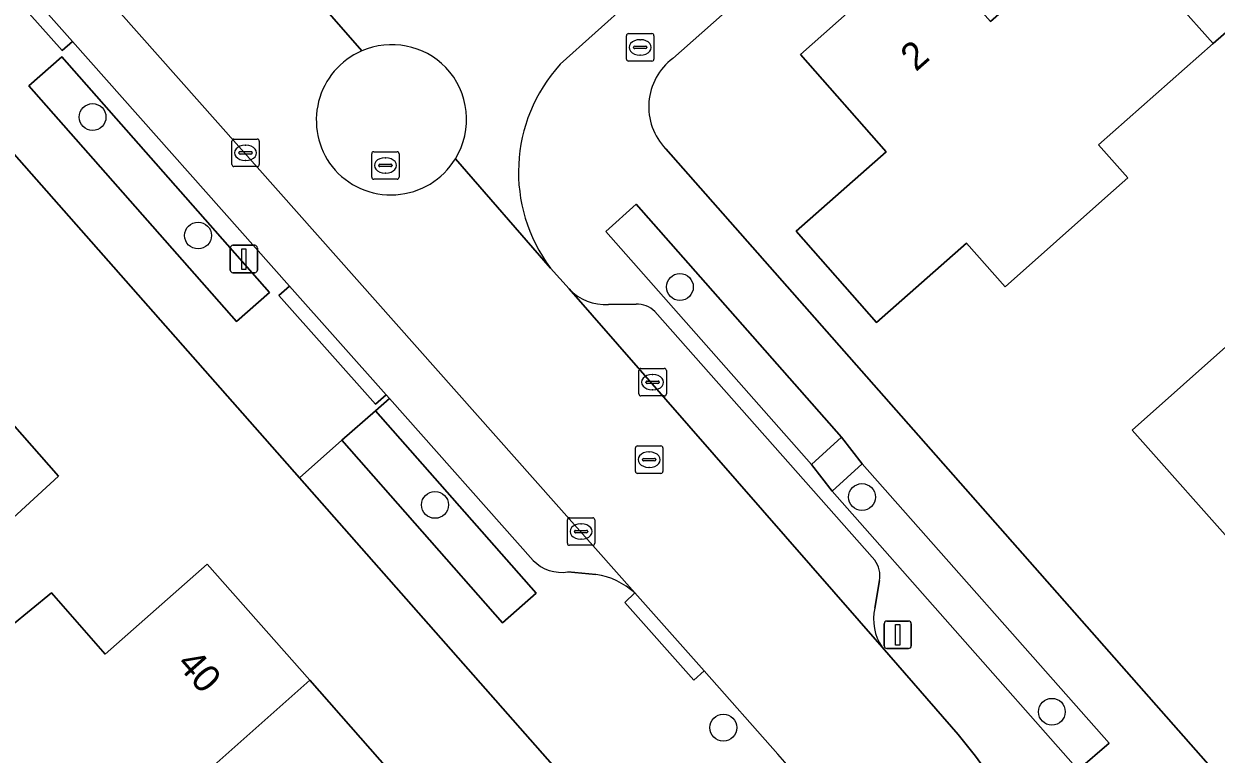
# Model space of a CAD drawing. Extents: x 157320 to 158835, y 386650 to 388491.
# Drawn here: x 157694.36 to 157737.78, y 387887.92 to 387914.5 of the extents above; entities that cross this region are included whole.
import ezdxf

# ---------------------------------------------------------------- set-up
doc = ezdxf.new("R2010")
doc.units = 0
for name, color, linetype in [('IMGEO_Boom', 7, 'Continuous'), ('IMGEO_Brandkraan', 7, 'Continuous'), ('IMGEO_Erf', 7, 'Continuous'), ('IMGEO_Groenvoorziening', 7, 'Continuous'), ('IMGEO_Kolk', 7, 'Continuous'), ('IMGEO_Lichtmast', 7, 'Continuous'), ('IMGEO_Pand', 7, 'Continuous'), ('IMGEO_Pand_nummerreeks', 7, 'Continuous'), ('IMGEO_Parkeervlak_open', 7, 'Continuous'), ('IMGEO_Rijbaan_lokaal_open', 7, 'Continuous'), ('IMGEO_Rioolput', 7, 'Continuous'), ('IMGEO_Voetpad_open', 7, 'Continuous')]:
    doc.layers.add(name, color=color, linetype=linetype)

msp = doc.modelspace()

# ---------------------------------------------------------------- linework, layer by layer
at = {"layer": 'IMGEO_Boom'}
for centre in [(157696.86, 387911.109), (157700.702, 387906.799), (157718.249, 387904.926), (157724.882, 387897.278), (157709.33, 387896.994), (157731.796, 387889.463), (157719.832, 387888.885)]:
    msp.add_circle(centre, 0.489, dxfattribs=at)
at = {"layer": 'IMGEO_Brandkraan'}
for p, q in [((157716.304, 387913.22), (157716.304, 387914.072)), ((157716.379, 387914.146), (157717.231, 387914.146)), ((157717.305, 387914.072), (157717.305, 387913.22)), ((157716.563, 387913.64), (157716.563, 387913.652)), ((157717.001, 387913.603), (157716.603, 387913.603)), ((157716.606, 387913.689), (157717.004, 387913.689)), ((157716.792, 387913.926), (157716.817, 387913.926)), ((157717.047, 387913.652), (157717.047, 387913.64)), ((157716.815, 387913.366), (157716.79, 387913.366)), ((157717.231, 387913.146), (157716.379, 387913.146))]:
    msp.add_line(p, q, dxfattribs=at)
for points in [[(157716.304, 387913.22), (157716.304, 387914.072)], [(157716.379, 387914.146), (157717.231, 387914.146)], [(157717.305, 387914.072), (157717.305, 387913.22)], [(157717.231, 387913.146), (157716.379, 387913.146)]]:
    msp.add_lwpolyline(points, dxfattribs=at)
for centre, radius, start, end in [((157716.381, 387914.07), 0.0765, 91.552, 178.448), ((157716.381, 387914.07), 0.0765, 91.552, 178.448), ((157717.229, 387914.07), 0.0765, 1.552, 88.448), ((157717.229, 387914.07), 0.0765, 1.552, 88.448), ((157716.603, 387913.649), 0.0403, 85.8775, 175.7526), ((157716.6, 387913.639), 0.0366, 178.938, 274.7102), ((157717.004, 387913.646), 0.043, 264.8664, 352.4533), ((157717.008, 387913.651), 0.0386, 1.7309, 96.639), ((157716.381, 387913.222), 0.0765, 181.552, 268.448), ((157716.381, 387913.222), 0.0765, 181.552, 268.448), ((157717.229, 387913.222), 0.0765, 271.552, 358.448), ((157717.229, 387913.222), 0.0765, 271.552, 358.448)]:
    msp.add_arc(centre, radius, start, end, dxfattribs=at)
for centre, major_axis, ratio, start_param, end_param in [((157716.791, 387913.646), (-0.387, 0.002), 0.722429, 4.712389, 7.853982), ((157716.816, 387913.646), (-0.39, 0.002), 0.717154, 1.570796, 4.712389)]:
    msp.add_ellipse(centre, major_axis=major_axis, ratio=ratio, start_param=start_param, end_param=end_param, dxfattribs=at)
at = {"layer": 'IMGEO_Erf'}
for points in [[(157774.71, 388003.535), (157775.241, 387999.465), (157785.141, 387923.554), (157785.22, 387917.69), (157779.859, 387917.69), (157779.859, 387921.796), (157765.27, 387908.887), (157758.341, 387909.006), (157748.065, 387920.822), (157744.463, 387924.81), (157738.505, 387931.409), (157717.988, 387913.247)], [(157716.503, 387884.256), (157704.396, 387897.98), (157672.756, 387933.844)], [(157717.732, 387909.956), (157738.304, 387886.632)], [(157691.91, 387902.25), (157695.62, 387898.04), (157691.996, 387894.728)], [(157693.886, 387892.584), (157695.365, 387893.787), (157697.324, 387891.565), (157701.038, 387894.839), (157704.767, 387890.609), (157708.463, 387886.416), (157704.682, 387883.083), (157707.661, 387879.665), (157708.664, 387875.331), (157714.105, 387876.591), (157715.38, 387871.087), (157716.636, 387865.665)]]:
    msp.add_lwpolyline(points, dxfattribs=at)
for points in [[(157743.79, 387924.212), (157747.36, 387920.2), (157742.873, 387916.239), (157740.596, 387914.228), (157739.536, 387915.429), (157737.672, 387913.783), (157733.5, 387910.1), (157734.56, 387908.9), (157733.835, 387908.255), (157730.1, 387904.93), (157728.693, 387906.525), (157725.414, 387903.634), (157722.487, 387906.954), (157725.766, 387909.846), (157722.64, 387913.39), (157727.11, 387917.36), (157729.561, 387914.586), (157733.704, 387918.246), (157737.84, 387921.9), (157735.37, 387924.67), (157739.86, 387928.63), (157743.183, 387924.894)], [(157749.71, 387897.43), (157748.968, 387896.771), (157745.23, 387893.45), (157741.46, 387897.7), (157738.69, 387895.25), (157734.72, 387899.71), (157738.455, 387903.035), (157743.158, 387907.222), (157747.122, 387902.756), (157745.925, 387901.694)]]:
    msp.add_lwpolyline(points, close=True, dxfattribs=at)
msp.add_arc((157719.328, 387911.487), 2.212, 127.2972, 223.8069, dxfattribs=at)
at = {"layer": 'IMGEO_Groenvoorziening'}
for points in [[(157702.107, 387903.665), (157703.308, 387904.724), (157695.746, 387913.303), (157694.544, 387912.245)], [(157723.047, 387898.468), (157724.139, 387899.453), (157716.66, 387907.937), (157715.552, 387906.941)], [(157711.795, 387892.706), (157713.016, 387893.781), (157707.164, 387900.421), (157705.943, 387899.345)], [(157732.751, 387887.347), (157733.887, 387888.319), (157724.894, 387898.493), (157723.799, 387897.491)]]:
    msp.add_lwpolyline(points, close=True, dxfattribs=at)
at = {"layer": 'IMGEO_Kolk'}
for p, q in [((157701.932, 387909.382), (157701.932, 387910.234)), ((157702.007, 387910.308), (157702.859, 387910.308)), ((157702.933, 387910.234), (157702.933, 387909.382)), ((157702.191, 387909.802), (157702.191, 387909.814)), ((157702.629, 387909.765), (157702.231, 387909.765)), ((157702.234, 387909.851), (157702.632, 387909.851)), ((157702.42, 387910.088), (157702.445, 387910.088)), ((157702.675, 387909.814), (157702.675, 387909.802)), ((157702.859, 387909.308), (157702.007, 387909.308)), ((157702.443, 387909.528), (157702.418, 387909.528)), ((157716.756, 387901.033), (157716.756, 387901.885)), ((157716.831, 387901.959), (157717.683, 387901.959)), ((157717.757, 387901.885), (157717.757, 387901.033)), ((157717.015, 387901.453), (157717.015, 387901.465)), ((157717.058, 387901.502), (157717.456, 387901.502)), ((157717.244, 387901.739), (157717.269, 387901.739)), ((157717.499, 387901.465), (157717.499, 387901.453)), ((157717.453, 387901.416), (157717.055, 387901.416)), ((157717.267, 387901.179), (157717.242, 387901.179)), ((157717.683, 387900.959), (157716.831, 387900.959)), ((157714.151, 387895.597), (157714.151, 387896.449)), ((157714.226, 387896.523), (157715.078, 387896.523)), ((157714.639, 387896.303), (157714.664, 387896.303)), ((157715.152, 387896.449), (157715.152, 387895.597)), ((157714.41, 387896.017), (157714.41, 387896.029)), ((157714.848, 387895.98), (157714.45, 387895.98)), ((157714.453, 387896.066), (157714.851, 387896.066)), ((157714.894, 387896.029), (157714.894, 387896.017)), ((157715.078, 387895.523), (157714.226, 387895.523)), ((157714.662, 387895.743), (157714.637, 387895.743))]:
    msp.add_line(p, q, dxfattribs=at)
for points in [[(157701.932, 387909.382), (157701.932, 387910.234)], [(157702.007, 387910.308), (157702.859, 387910.308)], [(157702.933, 387910.234), (157702.933, 387909.382)], [(157702.859, 387909.308), (157702.007, 387909.308)], [(157716.756, 387901.033), (157716.756, 387901.885)], [(157716.831, 387901.959), (157717.683, 387901.959)], [(157717.757, 387901.885), (157717.757, 387901.033)], [(157717.683, 387900.959), (157716.831, 387900.959)], [(157714.151, 387895.597), (157714.151, 387896.449)], [(157714.226, 387896.523), (157715.078, 387896.523)], [(157715.152, 387896.449), (157715.152, 387895.597)], [(157715.078, 387895.523), (157714.226, 387895.523)]]:
    msp.add_lwpolyline(points, dxfattribs=at)
for centre, radius, start, end in [((157702.009, 387910.232), 0.0765, 91.552, 178.448), ((157702.009, 387910.232), 0.0765, 91.552, 178.448), ((157702.857, 387910.232), 0.0765, 1.552, 88.448), ((157702.857, 387910.232), 0.0765, 1.552, 88.448), ((157702.231, 387909.811), 0.0403, 85.8775, 175.7526), ((157702.228, 387909.801), 0.0366, 178.938, 274.7102), ((157702.632, 387909.808), 0.043, 264.8664, 352.4533), ((157702.636, 387909.813), 0.0386, 1.7309, 96.639), ((157702.009, 387909.384), 0.0765, 181.552, 268.448), ((157702.009, 387909.384), 0.0765, 181.552, 268.448), ((157702.857, 387909.384), 0.0765, 271.552, 358.448), ((157702.857, 387909.384), 0.0765, 271.552, 358.448), ((157716.833, 387901.883), 0.0765, 91.552, 178.448), ((157716.833, 387901.883), 0.0765, 91.552, 178.448), ((157717.681, 387901.883), 0.0765, 1.552, 88.448), ((157717.681, 387901.883), 0.0765, 1.552, 88.448), ((157717.055, 387901.462), 0.0403, 85.8775, 175.7526), ((157717.052, 387901.452), 0.0366, 178.938, 274.7102), ((157717.456, 387901.459), 0.043, 264.8664, 352.4533), ((157717.46, 387901.464), 0.0386, 1.7309, 96.639), ((157716.833, 387901.035), 0.0765, 181.552, 268.448), ((157716.833, 387901.035), 0.0765, 181.552, 268.448), ((157717.681, 387901.035), 0.0765, 271.552, 358.448), ((157717.681, 387901.035), 0.0765, 271.552, 358.448), ((157714.228, 387896.447), 0.0765, 91.552, 178.448), ((157714.228, 387896.447), 0.0765, 91.552, 178.448), ((157715.076, 387896.447), 0.0765, 1.552, 88.448), ((157715.076, 387896.447), 0.0765, 1.552, 88.448), ((157714.45, 387896.026), 0.0403, 85.8775, 175.7526), ((157714.447, 387896.016), 0.0366, 178.938, 274.7102), ((157714.851, 387896.023), 0.043, 264.8664, 352.4533), ((157714.855, 387896.028), 0.0386, 1.7309, 96.639), ((157714.228, 387895.599), 0.0765, 181.552, 268.448), ((157714.228, 387895.599), 0.0765, 181.552, 268.448), ((157715.076, 387895.599), 0.0765, 271.552, 358.448), ((157715.076, 387895.599), 0.0765, 271.552, 358.448)]:
    msp.add_arc(centre, radius, start, end, dxfattribs=at)
for centre, major_axis, ratio, start_param, end_param in [((157702.419, 387909.808), (-0.387, 0.002), 0.722429, 4.712389, 7.853982), ((157702.444, 387909.808), (-0.39, 0.002), 0.717154, 1.570796, 4.712389), ((157717.243, 387901.459), (-0.387, 0.002), 0.722429, 4.712389, 7.853982), ((157717.268, 387901.459), (-0.39, 0.002), 0.717154, 1.570796, 4.712389), ((157714.638, 387896.023), (-0.387, 0.002), 0.722429, 4.712389, 7.853982), ((157714.663, 387896.023), (-0.39, 0.002), 0.717154, 1.570796, 4.712389)]:
    msp.add_ellipse(centre, major_axis=major_axis, ratio=ratio, start_param=start_param, end_param=end_param, dxfattribs=at)
at = {"layer": 'IMGEO_Lichtmast'}
for p, q in [((157701.874, 387905.542), (157701.874, 387906.342)), ((157701.874, 387906.342), (157701.874, 387905.542)), ((157701.974, 387906.442), (157702.764, 387906.442)), ((157702.764, 387906.442), (157701.974, 387906.442)), ((157702.864, 387906.342), (157702.864, 387905.542)), ((157702.864, 387905.542), (157702.864, 387906.342)), ((157702.764, 387905.442), (157701.974, 387905.442)), ((157701.974, 387905.442), (157702.764, 387905.442)), ((157725.788, 387892.765), (157726.578, 387892.765)), ((157726.578, 387892.765), (157725.788, 387892.765)), ((157725.688, 387891.865), (157725.688, 387892.665)), ((157725.688, 387892.665), (157725.688, 387891.865)), ((157726.678, 387892.665), (157726.678, 387891.865)), ((157726.678, 387891.865), (157726.678, 387892.665)), ((157726.578, 387891.765), (157725.788, 387891.765)), ((157725.788, 387891.765), (157726.578, 387891.765))]:
    msp.add_line(p, q, dxfattribs=at)
for points in [[(157702.294, 387906.317), (157702.444, 387906.317), (157702.444, 387905.567), (157702.294, 387905.567), (157702.294, 387906.317)], [(157726.108, 387892.64), (157726.258, 387892.64), (157726.258, 387891.89), (157726.108, 387891.89), (157726.108, 387892.64)]]:
    msp.add_lwpolyline(points, dxfattribs=at)
for centre, start, end in [((157701.974, 387906.342), 90, 180), ((157701.974, 387906.342), 90, 180), ((157702.764, 387906.342), 0, 90), ((157702.764, 387906.342), 360, 90), ((157701.974, 387905.542), 180, 270), ((157701.974, 387905.542), 180, 270), ((157702.764, 387905.542), 270, 0), ((157702.764, 387905.542), 270, 0), ((157725.788, 387892.665), 90, 180), ((157725.788, 387892.665), 90, 180), ((157726.578, 387892.665), 0, 90), ((157726.578, 387892.665), 360, 90), ((157725.788, 387891.865), 180, 270), ((157725.788, 387891.865), 180, 270), ((157726.578, 387891.865), 270, 0), ((157726.578, 387891.865), 270, 0)]:
    msp.add_arc(centre, 0.1, start, end, dxfattribs=at)
at = {"layer": 'IMGEO_Pand'}
for points in [[(157743.79, 387924.212), (157743.183, 387924.894), (157739.86, 387928.63), (157735.37, 387924.67), (157737.84, 387921.9), (157733.704, 387918.246), (157737.672, 387913.783), (157739.536, 387915.429), (157740.596, 387914.228), (157742.873, 387916.239), (157747.36, 387920.2)], [(157737.672, 387913.783), (157733.704, 387918.246), (157729.561, 387914.586), (157727.11, 387917.36), (157722.64, 387913.39), (157725.766, 387909.846), (157722.487, 387906.954), (157725.414, 387903.634), (157728.693, 387906.525), (157730.1, 387904.93), (157733.835, 387908.255), (157734.56, 387908.9), (157733.5, 387910.1)], [(157748.968, 387896.771), (157749.71, 387897.43), (157745.925, 387901.694), (157747.122, 387902.756), (157743.158, 387907.222), (157738.455, 387903.035), (157734.72, 387899.71), (157738.69, 387895.25), (157741.46, 387897.7), (157745.23, 387893.45)], [(157689.162, 387888.265), (157690.636, 387889.564), (157693.886, 387892.584), (157691.996, 387894.728), (157695.62, 387898.04), (157691.91, 387902.25), (157683.429, 387894.769), (157682.266, 387893.744), (157685.883, 387889.64), (157687.046, 387890.665)], [(157689.162, 387888.265), (157688, 387887.24), (157690.403, 387884.514), (157694.497, 387885.27), (157696.356, 387886.908), (157698.221, 387884.791), (157704.767, 387890.609), (157701.038, 387894.839), (157697.324, 387891.565), (157695.365, 387893.787), (157693.886, 387892.584), (157690.636, 387889.564)], [(157701.976, 387876.753), (157707.661, 387879.665), (157704.682, 387883.083), (157708.463, 387886.416), (157704.767, 387890.609), (157698.221, 387884.791), (157700.181, 387882.568), (157698.307, 387880.916)]]:
    msp.add_lwpolyline(points, close=True, dxfattribs=at)
at = {"layer": 'IMGEO_Parkeervlak_open'}
for points in [[(157716.605, 387893.789), (157663.874, 387953.199)], [(157664.36, 387949.612), (157681.069, 387930.807), (157684.588, 387926.847), (157692.612, 387917.817), (157696.127, 387913.86), (157704.037, 387904.958), (157707.552, 387901.003), (157707.67, 387900.87), (157712.909, 387894.974)], [(157714.223, 387904.855), (157725.613, 387891.81)], [(157716.653, 387904.304), (157715.653, 387904.289)], [(157725.344, 387894.981), (157717.342, 387904.034)], [(157714.171, 387894.555), (157715.194, 387894.464)], [(157725.35, 387893.238), (157725.515, 387894.239)]]:
    msp.add_lwpolyline(points, dxfattribs=at)
for centre, radius, start, end in [((157715.534, 387906.078), 1.793, 223.0119, 273.8004), ((157716.683, 387903.367), 0.937, 45.3454, 91.8569), ((157713.936, 387895.958), 1.423, 223.7724, 279.494), ((157724.603, 387894.419), 0.93, 348.8089, 37.1465), ((157714.76, 387891.745), 2.754, 47.9344, 80.9342), ((157727.172, 387892.835), 1.866, 167.5427, 213.3282)]:
    msp.add_arc(centre, radius, start, end, dxfattribs=at)
at = {"layer": 'IMGEO_Rijbaan_lokaal_open'}
for points in [[(157706.662, 387913.516), (157702.855, 387917.891), (157697.2, 387924.308), (157692.693, 387929.423), (157692.554, 387929.58), (157664.836, 387960.918), (157661.077, 387965.175), (157658.64, 387967.952), (157655.717, 387971.283), (157654.777, 387972.312), (157653.979, 387971.603), (157653.402, 387971.074), (157661.301, 387962.19), (157658.238, 387959.617)], [(157663.874, 387953.199), (157716.605, 387893.789), (157719.128, 387890.948), (157721.816, 387887.921)], [(157713.89, 387913.03), (157717.708, 387916.469), (157725.366, 387923.212)], [(157702.855, 387917.891), (157706.662, 387913.516)], [(157710.076, 387909.593), (157713.538, 387905.616)], [(157729.87, 387886.654), (157729.737, 387886.866), (157729.014, 387887.847), (157728.384, 387888.636), (157725.613, 387891.81), (157714.223, 387904.855), (157713.538, 387905.616), (157710.076, 387909.593)]]:
    msp.add_lwpolyline(points, dxfattribs=at)
for centre, radius, start, end in [((157707.758, 387910.997), 2.747, 44.3094, 113.5173), ((157707.758, 387910.997), 2.747, 44.3094, 113.5173), ((157707.758, 387910.994), 2.75, 113.493, 217.8202), ((157707.758, 387910.994), 2.75, 113.493, 217.8202), ((157707.73, 387911.025), 2.749, 328.6096, 43.4838), ((157707.73, 387911.025), 2.749, 328.6096, 43.4838), ((157718.193, 387909.11), 5.821, 137.6714, 216.8922), ((157707.731, 387911.025), 2.748, 218.6793, 328.5846), ((157707.731, 387911.025), 2.748, 218.6793, 328.5846), ((157705.536, 387873.553), 21.714, 25.3647, 41.4288)]:
    msp.add_arc(centre, radius, start, end, dxfattribs=at)
at = {"layer": 'IMGEO_Rioolput'}
for p, q in [((157707.025, 387908.923), (157707.025, 387909.775)), ((157707.1, 387909.849), (157707.952, 387909.849)), ((157708.026, 387909.775), (157708.026, 387908.923)), ((157707.284, 387909.343), (157707.284, 387909.355)), ((157707.722, 387909.306), (157707.324, 387909.306)), ((157707.327, 387909.392), (157707.725, 387909.392)), ((157707.513, 387909.629), (157707.538, 387909.629)), ((157707.768, 387909.355), (157707.768, 387909.343)), ((157707.952, 387908.849), (157707.1, 387908.849)), ((157707.536, 387909.069), (157707.511, 387909.069)), ((157716.631, 387898.214), (157716.631, 387899.066)), ((157716.706, 387899.14), (157717.558, 387899.14)), ((157717.119, 387898.92), (157717.144, 387898.92)), ((157717.632, 387899.066), (157717.632, 387898.214)), ((157716.89, 387898.634), (157716.89, 387898.646)), ((157717.328, 387898.597), (157716.93, 387898.597)), ((157716.933, 387898.683), (157717.331, 387898.683)), ((157717.374, 387898.646), (157717.374, 387898.634)), ((157717.558, 387898.14), (157716.706, 387898.14)), ((157717.142, 387898.36), (157717.117, 387898.36))]:
    msp.add_line(p, q, dxfattribs=at)
for points in [[(157707.025, 387908.923), (157707.025, 387909.775)], [(157707.1, 387909.849), (157707.952, 387909.849)], [(157708.026, 387909.775), (157708.026, 387908.923)], [(157707.952, 387908.849), (157707.1, 387908.849)], [(157716.631, 387898.214), (157716.631, 387899.066)], [(157716.706, 387899.14), (157717.558, 387899.14)], [(157717.632, 387899.066), (157717.632, 387898.214)], [(157717.558, 387898.14), (157716.706, 387898.14)]]:
    msp.add_lwpolyline(points, dxfattribs=at)
for centre, radius, start, end in [((157707.102, 387909.773), 0.0765, 91.552, 178.448), ((157707.102, 387909.773), 0.0765, 91.552, 178.448), ((157707.95, 387909.773), 0.0765, 1.552, 88.448), ((157707.95, 387909.773), 0.0765, 1.552, 88.448), ((157707.324, 387909.352), 0.0403, 85.8775, 175.7526), ((157707.321, 387909.342), 0.0366, 178.938, 274.7102), ((157707.725, 387909.349), 0.043, 264.8664, 352.4533), ((157707.729, 387909.354), 0.0386, 1.7309, 96.639), ((157707.102, 387908.925), 0.0765, 181.552, 268.448), ((157707.102, 387908.925), 0.0765, 181.552, 268.448), ((157707.95, 387908.925), 0.0765, 271.552, 358.448), ((157707.95, 387908.925), 0.0765, 271.552, 358.448), ((157716.708, 387899.064), 0.0765, 91.552, 178.448), ((157716.708, 387899.064), 0.0765, 91.552, 178.448), ((157717.556, 387899.064), 0.0765, 1.552, 88.448), ((157717.556, 387899.064), 0.0765, 1.552, 88.448), ((157716.93, 387898.643), 0.0403, 85.8775, 175.7526), ((157716.927, 387898.633), 0.0366, 178.938, 274.7102), ((157717.331, 387898.64), 0.043, 264.8664, 352.4533), ((157717.335, 387898.645), 0.0386, 1.7309, 96.639), ((157716.708, 387898.216), 0.0765, 181.552, 268.448), ((157716.708, 387898.216), 0.0765, 181.552, 268.448), ((157717.556, 387898.216), 0.0765, 271.552, 358.448), ((157717.556, 387898.216), 0.0765, 271.552, 358.448)]:
    msp.add_arc(centre, radius, start, end, dxfattribs=at)
for centre, major_axis, ratio, start_param, end_param in [((157707.512, 387909.349), (-0.387, 0.002), 0.722429, 4.712389, 7.853982), ((157707.537, 387909.349), (-0.39, 0.002), 0.717154, 1.570796, 4.712389), ((157717.118, 387898.64), (-0.387, 0.002), 0.722429, 4.712389, 7.853982), ((157717.143, 387898.64), (-0.39, 0.002), 0.717154, 1.570796, 4.712389)]:
    msp.add_ellipse(centre, major_axis=major_axis, ratio=ratio, start_param=start_param, end_param=end_param, dxfattribs=at)
at = {"layer": 'IMGEO_Voetpad_open'}
for points in [[(157660.008, 387948.295), (157662.733, 387945.206), (157672.756, 387933.844), (157704.396, 387897.98), (157705.943, 387899.345), (157707.164, 387900.421), (157707.67, 387900.87), (157707.552, 387901.003), (157707.164, 387900.657), (157703.647, 387904.611), (157704.037, 387904.958), (157696.127, 387913.86), (157695.756, 387913.53), (157692.235, 387917.481), (157692.612, 387917.817), (157684.588, 387926.847), (157684.218, 387926.52), (157680.707, 387930.486), (157681.069, 387930.807), (157664.36, 387949.612)], [(157717.988, 387913.247), (157738.505, 387931.409), (157737.492, 387932.551), (157736.792, 387933.351), (157729.931, 387927.234), (157730.216, 387926.877), (157725.657, 387922.884), (157725.366, 387923.212), (157717.708, 387916.469), (157713.89, 387913.03)], [(157725.613, 387891.81), (157728.384, 387888.636), (157729.014, 387887.847), (157729.737, 387886.866), (157729.87, 387886.654), (157730.793, 387887.312), (157737.888, 387881.597), (157738.239, 387881.68), (157738.532, 387881.673), (157740.752, 387881.636), (157742.706, 387881.599), (157738.304, 387886.632), (157717.732, 387909.956)], [(157713.538, 387905.616), (157714.223, 387904.855)], [(157715.653, 387904.289), (157716.653, 387904.304)], [(157717.342, 387904.034), (157725.344, 387894.981)], [(157712.909, 387894.974), (157707.67, 387900.87), (157707.164, 387900.421), (157713.016, 387893.781), (157711.795, 387892.706), (157705.943, 387899.345), (157704.396, 387897.98), (157716.503, 387884.256)], [(157715.194, 387894.464), (157714.171, 387894.555)], [(157725.515, 387894.239), (157725.35, 387893.238)], [(157721.816, 387887.921), (157719.128, 387890.948), (157718.754, 387890.617), (157716.246, 387893.442), (157716.605, 387893.789)]]:
    msp.add_lwpolyline(points, dxfattribs=at)
for points in [[(157692.612, 387917.817), (157692.235, 387917.481), (157695.756, 387913.53), (157696.127, 387913.86)], [(157695.746, 387913.303), (157703.308, 387904.724), (157702.107, 387903.665), (157694.544, 387912.245)], [(157723.799, 387897.491), (157723.047, 387898.468), (157715.552, 387906.941), (157716.66, 387907.937), (157724.139, 387899.453), (157724.894, 387898.493), (157733.887, 387888.319), (157732.751, 387887.347)], [(157704.037, 387904.958), (157703.647, 387904.611), (157707.164, 387900.657), (157707.552, 387901.003)], [(157724.139, 387899.453), (157723.047, 387898.468), (157723.799, 387897.491), (157724.894, 387898.493)], [(157719.128, 387890.948), (157716.605, 387893.789), (157716.246, 387893.442), (157718.754, 387890.617)]]:
    msp.add_lwpolyline(points, close=True, dxfattribs=at)
for centre, radius, start, end in [((157719.328, 387911.487), 2.212, 127.2972, 223.8069), ((157718.193, 387909.11), 5.821, 137.6714, 216.8922), ((157715.534, 387906.078), 1.793, 223.0119, 273.8004), ((157716.683, 387903.367), 0.937, 45.3454, 91.8569), ((157713.936, 387895.958), 1.423, 223.7724, 279.494), ((157724.603, 387894.419), 0.93, 348.8089, 37.1465), ((157714.76, 387891.745), 2.754, 47.9344, 80.9342), ((157727.172, 387892.835), 1.866, 167.5427, 213.3282), ((157705.536, 387873.553), 21.714, 25.3647, 41.4288)]:
    msp.add_arc(centre, radius, start, end, dxfattribs=at)

# ---------------------------------------------------------------- texts
at = {"layer": 'IMGEO_Pand_nummerreeks'}
for s, rotation, p in [('2', 41.6082, (157726.846, 387912.738)), ('40', 311.3967, (157699.89, 387891.182))]:
    msp.add_text(s, height=1, rotation=rotation, dxfattribs=at).set_placement(p)

doc.saveas('drawing.dxf')
